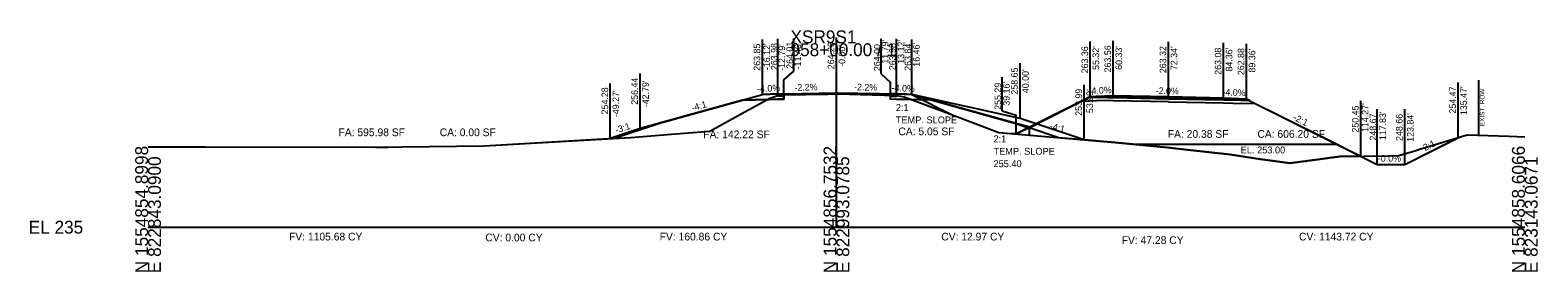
# Model space of a CAD drawing. Extents: x -26 to 823017, y -16 to 1558356.
# Drawn here: x -25.7 to 302.8, y 5990.3 to 6042.8 of the extents above; entities that cross this region are included whole.
import ezdxf

# ---------------------------------------------------------------- set-up
doc = ezdxf.new("R2010")
doc.units = 0
for name, color, linetype in [('ASPHALT_19MM1', 7, 'Continuous'), ('ASPHALT_9_5MM1', 7, 'Continuous'), ('CONST_DCH', 7, 'Continuous'), ('CONST_LV3', 7, 'Continuous'), ('Default', 7, 'Continuous'), ('Draft_XS_Grid', 7, 'Continuous'), ('DTM_CORRIDOR', 7, 'Continuous'), ('DTM_P_FINISHED_GRADE2', 7, 'Continuous'), ('DTM_TEMP_DROP', 7, 'Continuous'), ('DTM_X_GROUND', 7, 'Continuous'), ('PROFILES_DCH_2', 7, 'Continuous'), ('SLOPE_STAKES_FILL', 7, 'Continuous'), ('XS_CELL', 7, 'Continuous'), ('XS_M_SHAPES_EARTHWORK', 7, 'Continuous'), ('XS_P_ASPHALT', 7, 'Continuous'), ('XS_P_DR_GRAVEL', 7, 'Continuous'), ('XS_P_GROUND', 7, 'Continuous'), ('XS_P_NULL_POINT', 7, 'Continuous'), ('XS_P_SHOULDER', 7, 'Continuous'), ('XS_P_SUBGRADE_GRANULAR', 7, 'Continuous'), ('XS_P_SUBGRADE_LEVELING', 7, 'Continuous'), ('XS_P_SUBGRADE_MILLING', 7, 'Continuous'), ('XS_P_SUBGRADE_UNDERCUT', 7, 'Continuous'), ('XS_P_TX_CLEARZONE', 7, 'Continuous'), ('XS_P_TX_FS_BS', 7, 'Continuous'), ('XS_SHEET_EW_TX_AREA', 7, 'Continuous'), ('XS_SHEET_EW_TX_VOLUME', 7, 'Continuous'), ('XS_X_ROW', 7, 'Continuous')]:
    doc.layers.add(name, color=color, linetype=linetype)

msp = doc.modelspace()

# ---------------------------------------------------------------- linework, layer by layer
at = {"layer": 'ASPHALT_19MM1'}
for points in [[(137.21, 6028.69), (138.54, 6028.72), (138.54, 6028.51), (137.21, 6028.48), (137.21, 6028.48), (137.21, 6028.69), (137.21, 6028.69)], [(163.12, 6028.68), (161.79, 6028.71), (161.79, 6028.5), (163.12, 6028.48), (163.12, 6028.48), (163.12, 6028.68), (163.12, 6028.68)], [(210.33, 6028.19), (222.34, 6027.95), (234.36, 6027.71), (234.36, 6027.92), (222.34, 6028.16), (210.33, 6028.4), (210.33, 6028.19)]]:
    msp.add_lwpolyline(points, dxfattribs=at)
at = {"layer": 'ASPHALT_9_5MM1'}
for points in [[(137.21, 6028.98), (138.54, 6029.01), (138.54, 6028.89), (137.21, 6028.86), (137.21, 6028.86), (137.21, 6028.98), (137.21, 6028.98)], [(163.12, 6028.98), (161.79, 6029), (161.79, 6028.88), (163.12, 6028.85), (163.12, 6028.85), (163.12, 6028.98), (163.12, 6028.98)]]:
    msp.add_lwpolyline(points, dxfattribs=at)
at = {"layer": 'CONST_DCH'}
msp.add_lwpolyline([(210.33, 6028.4), (222.34, 6028.16), (234.36, 6027.92), (234.36, 6028.08), (222.34, 6028.32), (210.33, 6028.56), (210.33, 6028.4)], dxfattribs=at)
at = {"layer": 'CONST_LV3'}
for points in [[(150, 6029.26), (164, 6028.98)], [(166.46, 6028.88), (166.46, 6028.88), (164, 6028.98)], [(107.21, 6021.44), (129.56, 6027.65), (129.56, 6027.65)], [(189.16, 6020.29), (192.74, 6022.08), (205.32, 6028.36), (206.61, 6028.42), (210.33, 6028.56)], [(191.85, 6021.64), (191.85, 6021.64), (192.74, 6022.08), (194.67, 6023.05), (205.32, 6028.36), (209, 6028.51), (210.33, 6028.56), (218.85, 6028.39), (222.34, 6028.32), (226.03, 6028.25), (234.36, 6028.08), (236.02, 6028.02), (239.36, 6027.88), (256.76, 6019.2), (267.83, 6013.67), (271.32, 6013.67), (273.84, 6013.66), (279.74, 6016.61), (282, 6017.74), (283.14, 6018.3), (283.18, 6018.32), (285.47, 6019.47), (285.67, 6019.55), (287.43, 6020.09), (296.57, 6019.8), (300, 6019.69)], [(239.36, 6027.88), (264.27, 6015.45)], [(0, 6017.5), (12.51, 6017.5), (49.66, 6017.4), (52.35, 6017.44), (55.22, 6017.49), (73.27, 6017.72), (101.53, 6019.33), (101.53, 6019.33)]]:
    msp.add_lwpolyline(points, dxfattribs=at)
at = {"layer": 'Default'}
for points in [[(137.21, 6028.86), (138.54, 6028.89), (138.54, 6028.72), (137.21, 6028.69), (137.21, 6028.69), (137.21, 6028.86), (137.21, 6028.86)], [(163.12, 6028.85), (161.79, 6028.88), (161.79, 6028.71), (163.12, 6028.68), (163.12, 6028.68), (163.12, 6028.85), (163.12, 6028.85)]]:
    msp.add_lwpolyline(points, dxfattribs=at)
at = {"layer": 'DTM_P_FINISHED_GRADE2'}
msp.add_lwpolyline([(101.53, 6019.33), (101.53, 6019.33), (111.21, 6022.55), (133.88, 6028.85), (137.21, 6028.98), (138.54, 6029.01), (150, 6029.26), (161.79, 6029), (163.12, 6028.98), (166.46, 6028.84), (189.12, 6022.55), (191.85, 6021.64)], dxfattribs=at)
at = {"layer": 'DTM_X_GROUND'}
for points in [[(0, 6017.5), (12.51, 6017.5), (49.66, 6017.4), (52.35, 6017.44), (55.22, 6017.49), (73.27, 6017.72), (101.53, 6019.33), (101.53, 6019.33), (101.53, 6019.33), (111.21, 6022.55), (111.21, 6022.55), (133.88, 6028.85), (133.88, 6028.85), (137.21, 6028.98), (137.21, 6028.98), (138.54, 6029.01), (138.54, 6029.01), (150, 6029.26), (161.79, 6029), (161.79, 6029), (163.12, 6028.98), (163.12, 6028.98), (166.46, 6028.84), (166.46, 6028.84), (189.12, 6022.55), (189.12, 6022.55), (191.85, 6021.64), (191.85, 6021.64), (191.85, 6021.64), (192.74, 6022.09), (194.67, 6023.06), (205.32, 6028.36), (209, 6028.51), (210.33, 6028.56), (218.85, 6028.39), (222.34, 6028.32), (226.03, 6028.25), (234.36, 6028.08), (236.02, 6028.02), (239.36, 6027.88), (256.76, 6019.2), (267.83, 6013.67), (271.32, 6013.67), (273.84, 6013.66), (279.74, 6016.61), (282, 6017.74), (283.14, 6018.3), (283.18, 6018.32), (285.47, 6019.47), (285.67, 6019.55), (287.43, 6020.09), (296.57, 6019.8), (300, 6019.69)], [(0, 6017.5), (12.51, 6017.5), (49.66, 6017.4), (52.35, 6017.44), (55.22, 6017.49), (73.27, 6017.72), (105.22, 6019.54), (114.06, 6020.23), (122.4, 6020.88), (130.71, 6025.45), (135.46, 6028.03), (136.17, 6028.28), (137.57, 6028.79), (148.1, 6028.96), (150.37, 6028.99), (155.21, 6028.87), (163.08, 6028.67), (163.52, 6028.59), (164.75, 6028.34), (175.66, 6024.26), (185.38, 6020.62), (210.76, 6018.39), (222.1, 6017.36), (226.5, 6016.86), (235.79, 6015.82), (242.33, 6014.8), (243.98, 6014.6), (248.78, 6013.91), (254.32, 6014.66), (259.67, 6015.38), (270.28, 6015.53), (272.55, 6015.57), (276.01, 6016.61), (276.87, 6016.87), (287.43, 6020.09), (296.57, 6019.8), (300, 6019.69)], [(0, 6017.5), (12.51, 6017.5), (49.66, 6017.4), (52.35, 6017.44), (55.22, 6017.49), (73.27, 6017.72), (105.22, 6019.54), (114.06, 6020.23), (122.4, 6020.88), (130.71, 6025.45), (135.46, 6028.03), (136.17, 6028.28), (137.57, 6028.79), (148.1, 6028.96), (150.37, 6028.99), (155.21, 6028.87), (163.08, 6028.67), (163.52, 6028.59), (164.75, 6028.34), (175.66, 6024.26), (185.38, 6020.62), (186.98, 6020.48), (189.16, 6020.29), (192.74, 6022.08), (205.32, 6028.36), (209, 6028.51), (210.33, 6028.56), (218.85, 6028.39), (222.34, 6028.32), (226.03, 6028.25), (234.36, 6028.08), (236.02, 6028.02), (239.36, 6027.88), (256.76, 6019.2), (267.83, 6013.67), (271.32, 6013.67), (273.84, 6013.66), (279.74, 6016.61), (282, 6017.74), (283.14, 6018.3), (283.18, 6018.32), (285.47, 6019.47), (285.67, 6019.55), (287.43, 6020.09), (296.57, 6019.8), (300, 6019.69)]]:
    msp.add_lwpolyline(points, dxfattribs=at)
at = {"layer": 'XS_CELL'}
for p, q in [((150, 6000), (150, 6040)), ((0, 6000), (150, 6000)), ((150, 6000), (300, 6000))]:
    msp.add_line(p, q, dxfattribs=at)
at = {"layer": 'XS_M_SHAPES_EARTHWORK'}
for points in [[(134.97, 6027.77), (135.46, 6028.03), (136.17, 6028.28), (137.57, 6028.79), (138.54, 6028.8), (138.54, 6028.72), (138.54, 6028.51), (138.54, 6027.84), (137.21, 6027.82), (135.21, 6027.77)], [(161.79, 6028.71), (163.08, 6028.67), (163.52, 6028.59), (164.75, 6028.34), (166.35, 6027.74), (165.12, 6027.77), (163.12, 6027.81), (161.79, 6027.84), (161.79, 6028.5)], [(100.73, 6019.28), (105.22, 6019.54), (114.06, 6020.23), (122.4, 6020.88), (130.71, 6025.45), (134.97, 6027.77), (129.56, 6027.65), (107.21, 6021.44)], [(166.35, 6027.74), (175.66, 6024.26), (185.38, 6020.62), (192.04, 6020.04), (192.04, 6021.73), (170.77, 6027.64)]]:
    msp.add_lwpolyline(points, close=True, dxfattribs=at)
at = {"layer": 'XS_P_ASPHALT'}
msp.add_lwpolyline([(138.54, 6029.01), (138.54, 6029.01), (150, 6029.26), (161.79, 6029), (161.79, 6029), (161.79, 6028.88), (161.79, 6028.88), (150, 6029.13), (138.54, 6028.89), (138.54, 6028.89), (138.54, 6029.01)], dxfattribs=at)
at = {"layer": 'XS_P_DR_GRAVEL'}
for points in [[(206.61, 6028.42), (205.32, 6028.36), (205.21, 6028.31), (205.18, 6028.29), (208.96, 6028.22), (210.33, 6028.19), (210.33, 6028.29), (210.33, 6028.56), (206.61, 6028.42)], [(237.67, 6027.95), (234.36, 6028.08), (234.36, 6027.83), (234.36, 6027.71), (238.05, 6027.63), (239.94, 6027.6), (239.74, 6027.69), (239.36, 6027.88), (237.67, 6027.95)]]:
    msp.add_lwpolyline(points, dxfattribs=at)
at = {"layer": 'XS_P_GROUND'}
for p, q in [((166.46, 6028.84), (175.52, 6024.31)), ((187.91, 6020.4), (189.37, 6020.4))]:
    msp.add_line(p, q, dxfattribs=at)
for points in [[(100.73, 6019.28), (100.73, 6019.28), (107.21, 6021.44), (133.88, 6028.85), (133.88, 6028.85)], [(203.99, 6018.99), (203.99, 6018.99), (190, 6023.65), (190, 6023.65), (166.46, 6028.88)], [(192.04, 6021.73), (192.04, 6021.73), (192.04, 6021.73), (166.46, 6028.84)], [(205.32, 6028.36), (189.16, 6020.29)], [(239.36, 6027.88), (267.83, 6013.67), (273.84, 6013.66), (285.47, 6019.47)], [(264.27, 6015.44), (264.27, 6015.44), (259.67, 6015.38), (259.67, 6015.38), (259.67, 6015.38), (259.67, 6015.38), (254.32, 6014.66), (254.32, 6014.66), (254.32, 6014.66), (248.78, 6013.91), (248.78, 6013.91), (243.98, 6014.6), (243.98, 6014.6), (242.33, 6014.8), (235.79, 6015.82), (235.79, 6015.82), (235.79, 6015.82), (226.5, 6016.86), (226.5, 6016.86), (222.1, 6017.36), (210.76, 6018.39), (210.76, 6018.39), (203.99, 6018.99)], [(264.27, 6015.44), (264.27, 6015.44), (259.67, 6015.38), (259.67, 6015.38), (259.67, 6015.38), (259.67, 6015.38), (254.32, 6014.66), (254.32, 6014.66), (254.32, 6014.66), (248.78, 6013.91), (248.78, 6013.91), (243.98, 6014.6), (243.98, 6014.6), (242.33, 6014.8), (235.79, 6015.82), (235.79, 6015.82), (235.79, 6015.82), (226.5, 6016.86), (226.5, 6016.86), (222.1, 6017.36), (210.76, 6018.39), (210.76, 6018.39), (203.99, 6018.99)]]:
    msp.add_lwpolyline(points, dxfattribs=at)
at = {"layer": 'XS_P_SHOULDER'}
for points in [[(137.21, 6028.98), (133.88, 6028.85)], [(163.12, 6028.98), (166.46, 6028.84)], [(205.32, 6028.36), (206.61, 6028.42), (210.33, 6028.56)], [(239.36, 6027.88), (237.67, 6027.95), (234.36, 6028.08)]]:
    msp.add_lwpolyline(points, dxfattribs=at)
at = {"layer": 'XS_P_SUBGRADE_GRANULAR'}
for points in [[(138.54, 6027.84), (138.54, 6029.01)], [(161.79, 6027.84), (161.79, 6029)], [(129.56, 6027.65), (129.56, 6027.65), (135.21, 6027.77), (135.21, 6027.77), (137.21, 6027.82)], [(137.21, 6027.82), (137.21, 6027.82), (138.54, 6027.84)], [(163.12, 6027.81), (163.12, 6027.81), (161.79, 6027.84)], [(170.77, 6027.64), (170.77, 6027.64), (165.12, 6027.77), (165.12, 6027.77), (163.12, 6027.81)], [(210.33, 6027.52), (208.33, 6027.56), (203.32, 6027.36)], [(222.34, 6027.28), (210.33, 6027.52)], [(222.34, 6027.28), (234.36, 6027.04)], [(234.36, 6027.04), (236.36, 6027), (241.33, 6026.9)]]:
    msp.add_lwpolyline(points, dxfattribs=at)
at = {"layer": 'XS_P_SUBGRADE_LEVELING'}
msp.add_lwpolyline([(155.21, 6029.02), (150.37, 6029.13), (150.37, 6029.13), (150, 6029.13), (150, 6029.13), (148.1, 6029.09), (148.1, 6029.09), (138.54, 6028.89), (138.54, 6028.89), (138.54, 6028.8), (138.54, 6028.8), (148.1, 6028.96), (148.1, 6028.96), (150, 6028.99), (150, 6028.99), (150.37, 6028.99), (150.37, 6028.99), (155.21, 6028.87), (155.21, 6028.87), (161.79, 6028.71), (161.79, 6028.88), (161.79, 6028.88), (155.21, 6029.02), (155.21, 6029.02)], dxfattribs=at)
at = {"layer": 'XS_P_SUBGRADE_MILLING'}
for points in [[(161.79, 6028.71), (155.21, 6028.87), (155.21, 6028.87), (150.37, 6028.99), (150.37, 6028.99), (150, 6028.99), (150, 6028.99), (148.1, 6028.96), (148.1, 6028.96), (138.54, 6028.8), (138.54, 6028.8)], [(138.54, 6028.8), (138.54, 6028.8), (148.1, 6028.96), (148.1, 6028.96), (150, 6028.99), (150, 6028.99), (150.37, 6028.99), (150.37, 6028.99), (155.21, 6028.87), (155.21, 6028.87), (161.79, 6028.71)]]:
    msp.add_lwpolyline(points, dxfattribs=at)
at = {"layer": 'XS_P_SUBGRADE_UNDERCUT'}
msp.add_lwpolyline([(215.08, 6018), (210.76, 6018.39), (204.8, 6018.91), (198.49, 6019.47), (192, 6021.64), (205.32, 6028.36), (210.33, 6028.56), (222.34, 6028.32), (234.36, 6028.08), (239.36, 6027.88), (259.15, 6018)], close=True, dxfattribs=at)
at = {"layer": 'XS_P_TX_CLEARZONE'}
for p, q in [((133.88, 6028.85), (133.88, 6040.85)), ((137.21, 6028.98), (137.21, 6040.98)), ((140.7, 6033.95), (140.7, 6041.01)), ((150, 6029.26), (150, 6041.26)), ((159.74, 6033.34), (159.74, 6041)), ((163.12, 6028.98), (163.12, 6040.98)), ((166.46, 6028.84), (166.46, 6040.84)), ((205.32, 6028.36), (205.32, 6040.36)), ((210.33, 6028.56), (210.33, 6040.56)), ((222.34, 6028.32), (222.34, 6040.32)), ((234.36, 6028.08), (234.36, 6040.08)), ((239.36, 6027.88), (239.36, 6039.88)), ((190, 6023.65), (190, 6035.65)), ((107.21, 6021.44), (107.21, 6033.44)), ((138.54, 6032.04), (140.7, 6033.95)), ((138.54, 6029.01), (138.54, 6032.04)), ((159.74, 6033.34), (161.79, 6031.45)), ((186.13, 6025.28), (186.13, 6032.62)), ((100.73, 6019.28), (100.73, 6031.28)), ((161.79, 6029), (161.79, 6031.45)), ((203.99, 6018.99), (203.99, 6030.99)), ((285.47, 6019.47), (285.47, 6031.47)), ((264.27, 6015.45), (264.27, 6027.45)), ((267.83, 6013.67), (267.83, 6025.67)), ((273.84, 6013.66), (273.84, 6025.66)), ((186.13, 6025.28), (189.16, 6024.39)), ((189.16, 6020.29), (189.16, 6024.39)), ((189.16, 6024.39), (189.16, 6024.39))]:
    msp.add_line(p, q, dxfattribs=at)
at = {"layer": 'XS_X_ROW'}
msp.add_line((290, 6020), (290, 6032), dxfattribs=at)

# ---------------------------------------------------------------- texts
at = {"layer": 'CONST_DCH'}
for p in [(189.08, 6020.17), (264.19, 6015.33), (267.75, 6013.55)]:
    msp.add_text('X', height=0.24, dxfattribs=at).set_placement(p)
at = {"layer": 'Draft_XS_Grid'}
msp.add_text('-', height=0.0001, dxfattribs=at).set_placement((0, 6000))
at = {"layer": 'DTM_CORRIDOR'}
for p in [(210.25, 6028.44), (222.26, 6028.2), (234.28, 6027.96)]:
    msp.add_text('X', height=0.24, dxfattribs=at).set_placement(p)
at = {"layer": 'DTM_TEMP_DROP'}
for p in [(137.13, 6028.86), (138.47, 6028.89), (149.92, 6029.14), (161.71, 6028.88), (163.04, 6028.86)]:
    msp.add_text('X', height=0.24, dxfattribs=at).set_placement(p)
at = {"layer": 'PROFILES_DCH_2'}
for p in [(166.38, 6028.76), (189.92, 6023.53), (203.91, 6018.87), (264.19, 6015.33)]:
    msp.add_text('X', height=0.24, dxfattribs=at).set_placement(p)
at = {"layer": 'SLOPE_STAKES_FILL'}
for p in [(100.65, 6019.16), (191.97, 6021.61)]:
    msp.add_text('X', height=0.24, dxfattribs=at).set_placement(p)
at = {"layer": 'XS_CELL'}
for s, p in [('XSR9S1', (140, 6040)), ('958+00.00 / 1', (140, 6037.2)), ('EL 235', (-26, 5998.6))]:
    msp.add_text(s, height=2.8, dxfattribs=at).set_placement(p)
for s, p in [('N 1554854.8998', (0, 5990)), ('N 1554856.7532', (150, 5990)), ('N 1554858.6066', (300, 5990)), ('E 822843.0900', (2.8, 5990)), ('E 822993.0785', (152.8, 5990)), ('E 823143.0671', (302.8, 5990))]:
    msp.add_text(s, height=2.8, rotation=90, dxfattribs=at).set_placement(p)
at = {"layer": 'XS_P_ASPHALT'}
for p in [(189.08, 6020.17), (285.4, 6019.35)]:
    msp.add_text('X', height=0.24, dxfattribs=at).set_placement(p)
at = {"layer": 'XS_P_GROUND'}
for s, p in [('2:1', (162.94, 6025.29)), ('TEMP. SLOPE', (162.94, 6022.59)), ('2:1', (184.22, 6018.46)), ('TEMP. SLOPE', (184.22, 6015.76)), ('255.40', (184.22, 6013.06))]:
    msp.add_text(s, height=1.5, dxfattribs=at).set_placement(p)
at = {"layer": 'XS_P_NULL_POINT'}
for p in [(100.65, 6019.16), (191.97, 6021.61), (273.76, 6013.54)]:
    msp.add_text('X', height=0.24, dxfattribs=at).set_placement(p)
at = {"layer": 'XS_P_SHOULDER'}
for p in [(205.24, 6028.24), (239.29, 6027.76), (107.13, 6021.32)]:
    msp.add_text('X', height=0.24, dxfattribs=at).set_placement(p)
at = {"layer": 'XS_P_SUBGRADE_MILLING'}
for p in [(133.8, 6028.73), (166.38, 6028.72)]:
    msp.add_text('X', height=0.24, dxfattribs=at).set_placement(p)
at = {"layer": 'XS_P_SUBGRADE_UNDERCUT'}
msp.add_text('EL. 253.00', height=1.5, dxfattribs=at).set_placement((238.09, 6016.05))
at = {"layer": 'XS_P_TX_CLEARZONE'}
for s, p in [('263.85', (133.4, 6034.03)), ("-16.12'", (135.54, 6034.16)), ('263.98', (137.16, 6034.16)), ("-12.79'", (138.82, 6034)), ('264.01', (140.55, 6034.44)), ("-11.46'", (142.3, 6034.33)), ('264.26', (149.52, 6034.36)), ("-0.00'", (151.92, 6034.87)), ('264.00', (159.6, 6033.94)), ("11.79'", (161.32, 6035.56)), ('263.98', (162.93, 6034.15)), ("13.12'", (164.77, 6035.54)), ('263.84', (166.31, 6034.02)), ("16.46'", (168.13, 6034.9)), ('263.36', (204.84, 6033.46)), ("55.32'", (207.24, 6034.2)), ('263.56', (209.85, 6033.66)), ("60.33'", (212.25, 6034.22)), ('263.32', (221.86, 6033.5)), ("72.34'", (224.26, 6034.16)), ('263.08', (233.88, 6033.15)), ("84.36'", (236.28, 6033.85)), ('262.88', (238.88, 6033.06)), ("89.36'", (241.28, 6033.65)), ('256.44', (106.73, 6026.62)), ('258.65', (189.52, 6028.83)), ("40.00'", (191.92, 6029.15)), ('254.28', (100.25, 6024.53)), ("-49.27'", (102.65, 6023.94)), ("-42.79'", (109.13, 6026.1)), ('255.29', (185.89, 6025.53)), ("39.16'", (187.74, 6026.42)), ('253.99', (203.51, 6024.22)), ("53.99'", (205.91, 6024.82)), ('254.47', (284.99, 6024.72)), ("135.47'", (287.39, 6024.38)), ('250.45', (263.79, 6020.58)), ("114.27'", (265.92, 6020.71)), ('248.67', (267.65, 6018.84)), ("117.83'", (269.75, 6018.93)), ('248.66', (273.36, 6018.76)), ("123.84'", (275.76, 6018.57))]:
    msp.add_text(s, height=1.44, rotation=90, dxfattribs=at).set_placement(p)
at = {"layer": 'XS_P_TX_FS_BS'}
for s, rotation, p in [('-4.0%', 2.2906, (132.73, 6029.4)), ('-2.2%', 1.24, (140.86, 6029.66)), ('-2.2%', 358.76, (153.84, 6029.78)), ('-4.0%', 357.7094, (162.02, 6029.62)), ('4.0%', 2.2865, (205.6, 6028.98)), ('-2.0%', 358.8544, (219.56, 6028.98)), ('-4.0%', 357.7111, (234.09, 6028.69)), ('-4:1', 15.5253, (118.64, 6025.24)), ('-3:1', 18.4332, (102.06, 6020.36)), ('-4:1', 347.0526, (196.38, 6021.35)), ('-2:1', 333.4628, (249.34, 6023.42)), ('2:1', 26.5227, (278.29, 6016.56)), ('-0.0%', 359.9908, (267.99, 6014.27))]:
    msp.add_text(s, height=1.44, rotation=rotation, dxfattribs=at).set_placement(p)
at = {"layer": 'XS_SHEET_EW_TX_AREA'}
for s, p in [('FA: 595.98 SF', (41.5, 6019.8)), ('CA: 0.00 SF', (63.55, 6019.8)), ('FA: 142.22 SF', (120.99, 6019.35)), ('CA: 5.05 SF', (163.49, 6020)), ('FA: 20.38 SF', (222.2, 6019.44)), ('CA: 606.20 SF', (241.73, 6019.44))]:
    msp.add_text(s, height=1.68, dxfattribs=at).set_placement(p)
at = {"layer": 'XS_SHEET_EW_TX_VOLUME'}
for s, p in [('FV: 1105.68 CY', (30.72, 5997.12)), ('CV: 0.00 CY', (73.49, 5996.92)), ('FV: 160.86 CY', (111.48, 5997.12)), ('CV: 12.97 CY', (172.84, 5997.12)), ('FV: 47.28 CY', (212.16, 5996.35)), ('CV: 1143.72 CY', (250.79, 5997.12))]:
    msp.add_text(s, height=1.68, dxfattribs=at).set_placement(p)
at = {"layer": 'XS_X_ROW'}
msp.add_text('EXIST. ROW', height=1, rotation=90, dxfattribs=at).set_placement((291.2, 6022))

doc.saveas('drawing.dxf')
